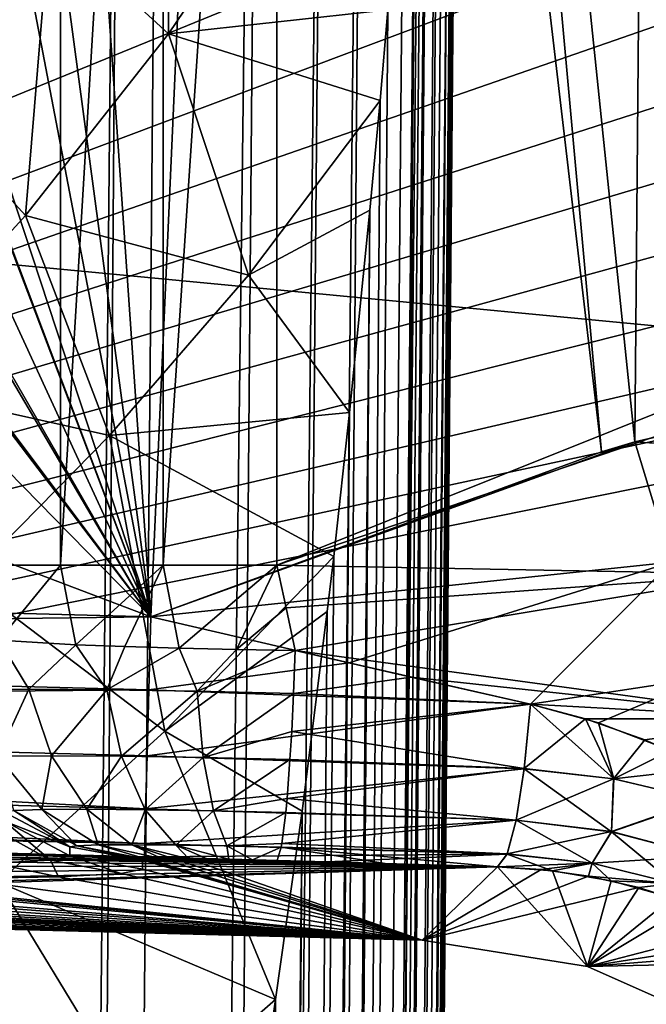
# Model space of a CAD drawing. Header units: metres. Extents: x -90 to 90, y -173 to 74.
# Tile 365 of 564: x 15.69 to 19.61, y -11.78 to -5.63. Entities that reach past the tile are written whole.
import ezdxf

# ---------------------------------------------------------------- set-up
doc = ezdxf.new("R2010")
doc.units = ezdxf.units.M
doc.layers.add('solid_509418', color=7, linetype='CONTINUOUS')
doc.layers.add('solid_509418_01', color=7, linetype='CONTINUOUS')

msp = doc.modelspace()

# ---------------------------------------------------------------- linework, layer by layer
at = {"layer": 'solid_509418'}
for points in [[(71.5, -12.5, 22.5), (71.5, 1.184448, 22.5), (-71.5, 1.184448, 22.5)], [(-0.000087, -12.5, 22.5), (71.5, -12.5, 22.5), (-71.5, 1.184448, 22.5)]]:
    msp.add_3dface(points, dxfattribs=at)
at = {"layer": 'solid_509418_01'}
for points in [[(12.428557, 11.991915, -19.6), (12.428557, 3.074496, -19.6), (16.511808, -9.356192, -19.6)], [(13.774756, 11.094289, -19.6), (12.428557, 11.991915, -19.6), (16.511808, -9.356192, -19.6)], [(15.147218, 10.295777, -19.6), (13.774756, 11.094289, -19.6), (16.511808, -9.356192, -19.6)], [(17.319399, 8.772832, -19.6), (15.147218, 10.295777, -19.6), (16.511808, -9.356192, -19.6)], [(21.319517, 9.7488, -22.5), (22.853037, 8.870615, -22.5), (0, -12.5, -22.5)], [(8.635534, -2.635534, -22.5), (21.319517, 9.7488, -22.5), (0, -12.5, -22.5)], [(22.853037, 8.870615, -22.5), (24.475351, 8.078696, -22.5), (0, -12.5, -22.5)], [(19.32593, -8.325203, -19.6), (17.319399, 8.772832, -19.6), (16.511808, -9.356192, -19.6)], [(19.32593, -8.325203, -19.6), (17.801229, 8.48427, -19.6), (17.319399, 8.772832, -19.6)], [(19.533642, -8.263, -19.6), (19.670225, 7.507841, -19.6), (17.801229, 8.48427, -19.6)], [(19.32593, -8.325203, -19.6), (19.533642, -8.263, -19.6), (17.801229, 8.48427, -19.6)], [(24.475351, 8.078696, -22.5), (26.171177, 7.393698, -22.5), (0, -12.5, -22.5)], [(19.533642, -8.263, -19.6), (22.396454, -7.601209, -19.6), (19.670225, 7.507841, -19.6)], [(26.171177, 7.393698, -22.5), (27.885481, 6.842052, -22.5), (0, -12.5, -22.5)], [(27.885481, 6.842052, -22.5), (29.599085, 6.426437, -22.5), (0, -12.5, -22.5)], [(29.599085, 6.426437, -22.5), (33.3522, 5.539894, -22.5), (0, -12.5, -22.5)], [(15.310402, 5.874205, -55.954029), (16.372875, 5.863698, -54.797184), (14.743927, -163.060379, -55.154385)], [(16.372875, 5.863698, -54.797184), (15.108577, -163.065353, -54.683773), (14.743927, -163.060379, -55.154385)], [(16.372875, 5.863698, -54.797184), (16.632189, 5.861065, -54.450817), (15.108577, -163.065353, -54.683773)], [(16.632189, 5.861065, -54.450817), (17.241098, 5.854723, -53.488232), (15.108577, -163.065353, -54.683773)], [(17.241098, 5.854723, -53.488232), (15.842864, -163.072327, -53.513393), (15.108577, -163.065353, -54.683773)], [(17.241098, 5.854723, -53.488232), (17.654461, 5.850226, -52.65501), (15.842864, -163.072327, -53.513393)], [(17.654461, 5.850226, -52.65501), (16.158733, -163.076126, -52.868156), (15.842864, -163.072327, -53.513393)], [(17.654461, 5.850226, -52.65501), (17.893648, 5.847503, -52.059464), (16.158733, -163.076126, -52.868156)], [(17.893648, 5.847503, -52.059464), (16.531191, -163.081726, -51.900558), (16.158733, -163.076126, -52.868156)], [(17.893648, 5.847503, -52.059464), (18.285818, 5.842616, -50.687416), (16.531191, -163.081726, -51.900558)], [(18.285818, 5.842616, -50.687416), (16.807076, -163.083542, -50.873444), (16.531191, -163.081726, -51.900558)], [(18.285818, 5.842616, -50.687416), (18.314426, 5.842216, -50.546135), (16.807076, -163.083542, -50.873444)], [(18.314426, 5.842216, -50.546135), (16.906757, -163.086304, -50.330494), (16.807076, -163.083542, -50.873444)], [(18.314426, 5.842216, -50.546135), (18.493048, 5.838991, -48.985577), (16.906757, -163.086304, -50.330494)], [(18.493048, 5.838991, -48.985577), (18.499296, 5.838559, -48.632053), (16.906757, -163.086304, -50.330494)], [(18.499296, 5.838559, -48.632053), (17.762625, -78.575546, -48.718208), (16.906757, -163.086304, -50.330494)], [(17.025103, -163.087265, -40.650002), (17.762625, -78.575546, -48.718208), (18.499296, 5.838559, -48.632053)], [(17.025103, -163.087265, -40.650002), (18.499296, 5.838559, -48.632053), (18.499296, 5.838559, -40.650002)], [(18.482216, 4.496449, -40.52322), (17.025103, -163.087265, -40.650002), (18.499296, 5.838559, -40.650002)], [(33.3522, 5.539894, -22.5), (35.579758, 5.059841, -22.5), (0, -12.5, -22.5)], [(35.579758, 5.059841, -22.5), (38.091183, 4.577314, -22.5), (0, -12.5, -22.5)], [(38.091183, 4.577314, -22.5), (40.734089, 4.140082, -22.5), (0, -12.5, -22.5)], [(18.482216, 4.496449, -40.52322), (18.455626, 3.206256, -40.40168), (17.025103, -163.087265, -40.650002)], [(40.734089, 4.140082, -22.5), (43.345043, 3.786328, -22.5), (0, -12.5, -22.5)], [(43.345043, 3.786328, -22.5), (46.036282, 3.504218, -22.5), (0, -12.5, -22.5)], [(46.036282, 3.504218, -22.5), (49.009804, 3.276938, -22.5), (0, -12.5, -22.5)], [(49.009804, 3.276938, -22.5), (52.36042, 3.09214, -22.5), (0, -12.5, -22.5)], [(18.455626, 3.206256, -40.40168), (18.444931, 2.790838, -40.36272), (17.025103, -163.087265, -40.650002)], [(52.36042, 3.09214, -22.5), (56.176395, 2.9224, -22.5), (0, -12.5, -22.5)], [(12.428557, 3.074496, -19.6), (12.297365, 1.828835, -19.6), (16.511808, -9.356192, -19.6)], [(56.176395, 2.9224, -22.5), (60.33778, 2.724475, -22.5), (0, -12.5, -22.5)], [(18.444931, 2.790838, -40.36272), (18.419622, 1.93673, -40.282879), (17.025103, -163.087265, -40.650002)], [(60.33778, 2.724475, -22.5), (64.445702, 2.484503, -22.5), (0, -12.5, -22.5)], [(64.445702, 2.484503, -22.5), (68.181206, 2.221469, -22.5), (0, -12.5, -22.5)], [(68.181206, 2.221469, -22.5), (71.5, 1.946575, -22.5), (0, -12.5, -22.5)], [(71.5, 1.946575, -22.5), (71.5, -12.5, -22.5), (0, -12.5, -22.5)], [(18.419622, 1.93673, -40.282879), (16.952126, -163.086624, -40.18782), (17.025103, -163.087265, -40.650002)], [(18.419622, 1.93673, -40.282879), (18.373222, 0.655576, -40.164223), (16.952126, -163.086624, -40.18782)], [(12.288553, 1.786039, -19.6), (11.911226, 0.637542, -19.6), (16.511808, -9.356192, -19.6)], [(12.297365, 1.828835, -19.6), (12.288553, 1.786039, -19.6), (16.511808, -9.356192, -19.6)], [(15.439266, -9.032475, 18.651913), (15.43926, 1.6, 18.651907), (15.948094, 1.6, 19.16074)], [(15.948101, -9.032475, 19.160744), (15.439266, -9.032475, 18.651913), (15.948094, 1.6, 19.16074)], [(15.948101, -9.032475, 19.160744), (15.948094, 1.6, 19.16074), (16.58926, 1.6, 19.487431)], [(16.589266, -9.032475, 19.487432), (15.948101, -9.032475, 19.160744), (16.58926, 1.6, 19.487431)], [(16.589266, -9.032475, 19.487432), (16.58926, 1.6, 19.487431), (17.299999, 1.6, 19.6)], [(16.589266, -9.032475, 19.487432), (17.299999, 1.6, 19.6), (17.299999, -9.032475, 19.6)], [(43.818062, 1.6, 19.6), (17.299999, -9.032475, 19.6), (17.299999, 1.6, 19.6)], [(43.818062, 1.6, 19.6), (19.753614, -8.199435, 19.6), (17.299999, -9.032475, 19.6)], [(11.911226, 0.637542, -19.6), (11.342339, -0.36801, -19.6), (16.511808, -9.356192, -19.6)], [(18.373222, 0.655576, -40.164223), (18.334635, -0.239975, -40.082218), (16.952126, -163.086624, -40.18782)], [(18.334635, -0.239975, -40.082218), (18.315598, -0.642867, -40.045658), (16.952126, -163.086624, -40.18782)], [(11.342339, -0.36801, -19.6), (11.285748, -0.446232, -19.6), (16.511808, -9.356192, -19.6)], [(11.285748, -0.446232, -19.6), (10.500228, -1.331617, -19.6), (16.511808, -9.356192, -19.6)], [(18.315598, -0.642867, -40.045658), (18.248158, -1.919632, -39.931229), (16.952126, -163.086624, -40.18782)], [(10.500228, -1.331617, -19.6), (10.445455, -1.381161, -19.6), (16.511808, -9.356192, -19.6)], [(10.445455, -1.381161, -19.6), (9.429585, -2.119876, -19.6), (16.511808, -9.356192, -19.6)], [(18.248158, -1.919632, -39.931229), (18.17218, -3.157197, -39.822956), (16.952126, -163.086624, -40.18782)], [(9.429585, -2.119876, -19.6), (4.685715, -4.858751, -19.6), (16.511808, -9.356192, -19.6)], [(18.17218, -3.157197, -39.822956), (18.167789, -3.223787, -39.817219), (16.952126, -163.086624, -40.18782)], [(18.167789, -3.223787, -39.817219), (16.739193, -163.084778, -39.769085), (16.952126, -163.086624, -40.18782)], [(18.167789, -3.223787, -39.817219), (18.088278, -4.353554, -39.721313), (16.739193, -163.084778, -39.769085)], [(16.6236, -5.713933, -37.987953), (16.622627, -3.896984, -37.1926), (15.879298, -5.031512, -36.380569)], [(16.6236, -5.713933, -37.987953), (17.439753, -4.501776, -38.854168), (16.622627, -3.896984, -37.1926)], [(18.088278, -4.353554, -39.721313), (17.992371, -5.564013, -39.622272), (16.739193, -163.084778, -39.769085)], [(16.6236, -5.713933, -37.987953), (17.992371, -5.564013, -39.622272), (17.439753, -4.501776, -38.854168)], [(4.685715, -4.858751, -19.6), (4.685715, -9.046515, -19.6), (16.511808, -9.356192, -19.6)], [(15.055833, -6.111782, -35.681309), (15.879298, -5.031512, -36.380569), (15.056037, -5.106618, -34.213615)], [(15.730305, -6.849216, -37.245811), (15.879298, -5.031512, -36.380569), (15.055833, -6.111782, -35.681309)], [(15.730305, -6.849216, -37.245811), (16.6236, -5.713933, -37.987953), (15.879298, -5.031512, -36.380569)], [(16.6236, -5.713933, -37.987953), (17.943262, -6.131329, -39.577263), (17.992371, -5.564013, -39.622272)], [(17.992371, -5.564013, -39.622272), (17.943262, -6.131329, -39.577263), (16.739193, -163.084778, -39.769085)], [(17.123034, -7.221421, -38.864231), (16.6236, -5.713933, -37.987953), (15.730305, -6.849216, -37.245811)], [(17.123034, -7.221421, -38.864231), (17.943262, -6.131329, -39.577263), (16.6236, -5.713933, -37.987953)], [(14.778752, -7.893807, -36.661972), (15.730305, -6.849216, -37.245811), (15.055833, -6.111782, -35.681309)], [(17.943262, -6.131329, -39.577263), (17.880413, -6.816848, -39.52449), (16.739193, -163.084778, -39.769085)], [(17.123034, -7.221421, -38.864231), (17.880413, -6.816848, -39.52449), (17.943262, -6.131329, -39.577263)], [(17.880413, -6.816848, -39.52449), (16.407185, -163.081879, -39.436752), (16.739193, -163.084778, -39.769085)], [(17.880413, -6.816848, -39.52449), (17.753563, -8.080314, -39.432198), (16.407185, -163.081879, -39.436752)], [(17.123034, -7.221421, -38.864231), (17.753563, -8.080314, -39.432198), (17.880413, -6.816848, -39.52449)], [(16.255051, -8.222569, -38.264973), (15.730305, -6.849216, -37.245811), (14.778752, -7.893807, -36.661972)], [(16.255051, -8.222569, -38.264973), (17.123034, -7.221421, -38.864231), (15.730305, -6.849216, -37.245811)], [(16.255051, -8.222569, -38.264973), (17.753563, -8.080314, -39.432198), (17.123034, -7.221421, -38.864231)], [(19.533642, -8.263, -19.6), (22.688911, -7.553468, -19.6), (22.396454, -7.601209, -19.6)], [(22.856794, -8.492439, -19.484921), (22.688911, -7.553468, -19.6), (19.533642, -8.263, -19.6)], [(15.361606, -9.13192, -37.804329), (16.255051, -8.222569, -38.264973), (14.778752, -7.893807, -36.661972)], [(16.255051, -8.222569, -38.264973), (17.654057, -8.979329, -39.371258), (17.753563, -8.080314, -39.432198)], [(17.753563, -8.080314, -39.432198), (17.654057, -8.979329, -39.371258), (16.407185, -163.081879, -39.436752)], [(16.6, -10.069415, -38.825958), (16.255051, -8.222569, -38.264973), (15.361606, -9.13192, -37.804329)], [(16.6, -10.069415, -38.825958), (17.654057, -8.979329, -39.371258), (16.255051, -8.222569, -38.264973)], [(20.2971, -9.089062, 19.472288), (17.299999, -9.032475, 19.6), (19.753614, -8.199435, 19.6)], [(19.32593, -8.325203, -19.6), (16.511808, -9.356192, -19.6), (19.533642, -8.263, -19.6)], [(19.762487, -9.014187, -19.522276), (19.533642, -8.263, -19.6), (16.511808, -9.356192, -19.6)], [(22.856794, -8.492439, -19.484921), (19.533642, -8.263, -19.6), (19.762487, -9.014187, -19.522276)], [(17.654057, -8.979329, -39.371258), (17.613789, -9.32199, -39.349133), (16.407185, -163.081879, -39.436752)], [(16.6, -10.069415, -38.825958), (17.613789, -9.32199, -39.349133), (17.654057, -8.979329, -39.371258)], [(15.563766, -9.501743, 18.776573), (15.439266, -9.032475, 18.651913), (15.948101, -9.032475, 19.160744)], [(16.044844, -9.53012, 19.195326), (15.563766, -9.501743, 18.776573), (15.948101, -9.032475, 19.160744)], [(16.044844, -9.53012, 19.195326), (15.948101, -9.032475, 19.160744), (16.589266, -9.032475, 19.487432)], [(16.350187, -9.542229, 19.362535), (16.044844, -9.53012, 19.195326), (16.589266, -9.032475, 19.487432)], [(16.690325, -9.55246, 19.48522), (16.350187, -9.542229, 19.362535), (16.589266, -9.032475, 19.487432)], [(17.750067, -9.643653, -19.532301), (19.762487, -9.014187, -19.522276), (16.511808, -9.356192, -19.6)], [(16.690325, -9.55246, 19.48522), (16.589266, -9.032475, 19.487432), (17.299999, -9.032475, 19.6)], [(17.047554, -9.560451, 19.553135), (16.690325, -9.55246, 19.48522), (17.299999, -9.032475, 19.6)], [(17.047554, -9.560451, 19.553135), (17.299999, -9.032475, 19.6), (17.357235, -9.30069, 19.590843)], [(17.357235, -9.30069, 19.590843), (17.299999, -9.032475, 19.6), (20.2971, -9.089062, 19.472288)], [(17.750067, -9.643653, -19.532301), (18.882219, -9.900984, -19.360914), (19.762487, -9.014187, -19.522276)], [(18.882219, -9.900984, -19.360914), (19.975227, -9.736129, -19.292778), (19.762487, -9.014187, -19.522276)], [(4.673777, -9.502408, -19.528992), (16.511808, -9.356192, -19.6), (4.685715, -9.046515, -19.6)], [(17.41423, -9.566071, 19.563623), (17.357235, -9.30069, 19.590843), (20.2971, -9.089062, 19.472288)], [(17.41423, -9.566071, 19.563623), (20.2971, -9.089062, 19.472288), (20.543734, -9.992935, 19.098274)], [(15.562539, -11.013966, -38.479465), (16.6, -10.069415, -38.825958), (15.361606, -9.13192, -37.804329)], [(17.613789, -9.32199, -39.349133), (17.456699, -10.569541, -39.275501), (16.407185, -163.081879, -39.436752)], [(16.6, -10.069415, -38.825958), (17.456699, -10.569541, -39.275501), (17.613789, -9.32199, -39.349133)], [(17.047554, -9.560451, 19.553135), (17.357235, -9.30069, 19.590843), (17.41423, -9.566071, 19.563623)], [(4.673777, -9.502408, -19.528992), (16.49987, -9.812085, -19.528992), (16.511808, -9.356192, -19.6)], [(16.49987, -9.812085, -19.528992), (17.750067, -9.643653, -19.532301), (16.511808, -9.356192, -19.6)], [(4.673777, -9.502408, -19.528992), (4.662959, -9.915517, -19.322424), (16.49987, -9.812085, -19.528992)], [(15.380609, -9.810542, 18.418489), (15.563766, -9.501743, 18.776573), (15.752097, -9.80795, 18.888798)], [(15.752097, -9.80795, 18.888798), (15.563766, -9.501743, 18.776573), (16.044844, -9.53012, 19.195326)], [(15.752097, -9.80795, 18.888798), (16.044844, -9.53012, 19.195326), (16.238039, -9.811383, 19.243498)], [(16.238039, -9.811383, 19.243498), (16.044844, -9.53012, 19.195326), (16.350187, -9.542229, 19.362535)], [(16.238039, -9.811383, 19.243498), (16.350187, -9.542229, 19.362535), (16.690325, -9.55246, 19.48522)], [(16.238039, -9.811383, 19.243498), (16.690325, -9.55246, 19.48522), (16.802801, -9.820649, 19.454351)], [(16.802801, -9.820649, 19.454351), (16.690325, -9.55246, 19.48522), (17.047554, -9.560451, 19.553135)], [(16.802801, -9.820649, 19.454351), (17.047554, -9.560451, 19.553135), (17.41423, -9.566071, 19.563623)], [(16.802801, -9.820649, 19.454351), (17.41423, -9.566071, 19.563623), (17.403648, -9.835067, 19.504629)], [(17.403648, -9.835067, 19.504629), (17.41423, -9.566071, 19.563623), (18.138683, -9.732649, 19.484688)], [(18.138683, -9.732649, 19.484688), (17.41423, -9.566071, 19.563623), (20.543734, -9.992935, 19.098274)], [(16.49987, -9.812085, -19.528992), (18.882219, -9.900984, -19.360914), (17.750067, -9.643653, -19.532301)], [(17.403648, -9.835067, 19.504629), (18.138683, -9.732649, 19.484688), (18.882214, -9.900986, 19.36091)], [(18.882214, -9.900986, 19.36091), (18.138683, -9.732649, 19.484688), (20.543734, -9.992935, 19.098274)], [(18.882219, -9.900984, -19.360914), (19.306957, -10.018286, -19.262388), (19.975227, -9.736129, -19.292778)], [(19.306957, -10.018286, -19.262388), (19.756689, -10.191292, -19.114655), (19.975227, -9.736129, -19.292778)], [(4.662959, -9.915517, -19.322424), (16.489061, -10.224816, -19.322691), (16.49987, -9.812085, -19.528992)], [(15.380609, -9.810542, 18.418489), (15.752097, -9.80795, 18.888798), (15.556664, -10.225944, 18.319017)], [(15.752097, -9.80795, 18.888798), (15.891833, -10.223605, 18.743353), (15.556664, -10.225944, 18.319017)], [(15.752097, -9.80795, 18.888798), (16.238039, -9.811383, 19.243498), (15.891833, -10.223605, 18.743353)], [(16.238039, -9.811383, 19.243498), (16.33012, -10.226702, 19.063272), (15.891833, -10.223605, 18.743353)], [(16.238039, -9.811383, 19.243498), (16.802801, -9.820649, 19.454351), (16.33012, -10.226702, 19.063272)], [(16.802801, -9.820649, 19.454351), (16.839405, -10.235057, 19.253416), (16.33012, -10.226702, 19.063272)], [(16.489061, -10.224816, -19.322691), (18.882219, -9.900984, -19.360914), (16.49987, -9.812085, -19.528992)], [(16.802801, -9.820649, 19.454351), (17.403648, -9.835067, 19.504629), (16.839405, -10.235057, 19.253416)], [(16.839405, -10.235057, 19.253416), (17.403648, -9.835067, 19.504629), (17.391859, -10.071677, 19.406431)], [(17.391859, -10.071677, 19.406431), (17.403648, -9.835067, 19.504629), (18.882214, -9.900986, 19.36091)], [(16.489061, -10.224816, -19.322691), (18.843792, -10.304934, -19.153412), (18.882219, -9.900984, -19.360914)], [(17.391859, -10.071677, 19.406431), (18.882214, -9.900986, 19.36091), (18.843876, -10.304196, 19.153942)], [(19.403095, -10.36867, -19.048376), (18.882219, -9.900984, -19.360914), (18.843792, -10.304934, -19.153412)], [(18.843876, -10.304196, 19.153942), (18.882214, -9.900986, 19.36091), (19.226828, -9.992761, 19.28363)], [(19.226828, -9.992761, 19.28363), (18.882214, -9.900986, 19.36091), (20.543734, -9.992935, 19.098274)], [(19.403095, -10.36867, -19.048376), (19.306957, -10.018286, -19.262388), (18.882219, -9.900984, -19.360914)], [(4.662959, -9.915517, -19.322424), (4.6543, -10.246187, -18.999889), (16.480408, -10.555308, -19.000631)], [(4.662959, -9.915517, -19.322424), (16.480408, -10.555308, -19.000631), (16.489061, -10.224816, -19.322691)], [(18.843876, -10.304196, 19.153942), (19.226828, -9.992761, 19.28363), (19.40102, -10.36755, 19.049438)], [(19.596163, -10.12363, 19.173513), (19.226828, -9.992761, 19.28363), (20.543734, -9.992935, 19.098274)], [(19.40102, -10.36755, 19.049438), (19.226828, -9.992761, 19.28363), (19.596163, -10.12363, 19.173513)], [(19.403095, -10.36867, -19.048376), (19.756689, -10.191292, -19.114655), (19.306957, -10.018286, -19.262388)], [(19.990797, -10.30195, 19.014204), (19.596163, -10.12363, 19.173513), (20.543734, -9.992935, 19.098274)], [(15.562539, -11.013966, -38.479465), (17.2904, -11.747025, -39.217407), (16.6, -10.069415, -38.825958)], [(16.6, -10.069415, -38.825958), (17.2904, -11.747025, -39.217407), (17.456699, -10.569541, -39.275501)], [(16.839405, -10.235057, 19.253416), (17.391859, -10.071677, 19.406431), (17.38122, -10.248057, 19.298756)], [(17.38122, -10.248057, 19.298756), (17.391859, -10.071677, 19.406431), (18.843876, -10.304196, 19.153942)], [(19.40102, -10.36755, 19.049438), (19.596163, -10.12363, 19.173513), (19.990797, -10.30195, 19.014204)], [(19.961128, -10.502161, -18.880489), (19.756689, -10.191292, -19.114655), (19.403095, -10.36867, -19.048376)], [(4.6543, -10.246187, -18.999889), (4.648622, -10.463051, -18.591988), (16.474726, -10.772271, -18.5933)], [(4.6543, -10.246187, -18.999889), (16.474726, -10.772271, -18.5933), (16.480408, -10.555308, -19.000631)], [(15.556664, -10.225944, 18.319017), (15.891833, -10.223605, 18.743353), (15.832947, -10.560115, 18.159504)], [(15.556664, -10.225944, 18.319017), (15.832947, -10.560115, 18.159504), (15.658169, -10.566395, 17.74507)], [(15.891833, -10.223605, 18.743353), (16.112736, -10.558163, 18.513742), (15.832947, -10.560115, 18.159504)], [(15.891833, -10.223605, 18.743353), (16.33012, -10.226702, 19.063272), (16.112736, -10.558163, 18.513742)], [(16.33012, -10.226702, 19.063272), (16.478357, -10.560746, 18.780628), (16.112736, -10.558163, 18.513742)], [(16.33012, -10.226702, 19.063272), (16.839405, -10.235057, 19.253416), (16.478357, -10.560746, 18.780628)], [(16.839405, -10.235057, 19.253416), (16.903055, -10.567714, 18.939192), (16.478357, -10.560746, 18.780628)], [(16.480408, -10.555308, -19.000631), (18.843792, -10.304934, -19.153412), (16.489061, -10.224816, -19.322691)], [(16.839405, -10.235057, 19.253416), (17.38122, -10.248057, 19.298756), (16.903055, -10.567714, 18.939192)], [(16.903055, -10.567714, 18.939192), (17.38122, -10.248057, 19.298756), (17.36298, -10.490754, 19.083364)], [(17.36298, -10.490754, 19.083364), (17.38122, -10.248057, 19.298756), (18.843876, -10.304196, 19.153942)], [(16.480408, -10.555308, -19.000631), (18.793547, -10.627261, -18.834503), (18.843792, -10.304934, -19.153412)], [(17.36298, -10.490754, 19.083364), (18.843876, -10.304196, 19.153942), (18.79365, -10.62672, 18.835232)], [(18.843792, -10.304934, -19.153412), (18.793547, -10.627261, -18.834503), (19.387461, -10.698163, -18.710133)], [(18.843876, -10.304196, 19.153942), (19.40102, -10.36755, 19.049438), (18.79365, -10.62672, 18.835232)], [(19.403095, -10.36867, -19.048376), (18.843792, -10.304934, -19.153412), (19.387461, -10.698163, -18.710133)], [(19.40102, -10.36755, 19.049438), (19.990797, -10.30195, 19.014204), (19.956972, -10.500118, 18.882675)], [(19.40102, -10.36755, 19.049438), (19.387747, -10.697657, 18.710836), (18.79365, -10.62672, 18.835232)], [(19.961128, -10.502161, -18.880489), (19.403095, -10.36867, -19.048376), (19.387461, -10.698163, -18.710133)], [(19.40102, -10.36755, 19.049438), (19.956972, -10.500118, 18.882675), (19.387747, -10.697657, 18.710836)], [(4.648622, -10.463051, -18.591988), (4.646463, -10.545487, -18.139265), (16.474726, -10.772271, -18.5933)], [(16.903055, -10.567714, 18.939192), (17.36298, -10.490754, 19.083364), (17.354856, -10.578554, 18.977001)], [(17.354856, -10.578554, 18.977001), (17.36298, -10.490754, 19.083364), (18.79365, -10.62672, 18.835232)], [(19.961128, -10.502161, -18.880489), (19.387461, -10.698163, -18.710133), (19.968294, -10.852203, -18.498856)], [(19.956972, -10.500118, 18.882675), (19.968742, -10.851757, 18.499516), (19.387747, -10.697657, 18.710836)], [(18.677124, -10.916807, -17.989838), (3.175049, -10.538873, -16.920858), (3.146977, -10.544486, -16.678532)], [(8.960748, -10.725207, -15.59119), (18.677124, -10.916807, -17.989838), (3.146977, -10.544486, -16.678532)], [(18.677124, -10.916807, -17.989838), (3.231285, -10.534635, -17.138891), (3.175049, -10.538873, -16.920858)], [(18.677124, -10.916807, -17.989838), (3.31573, -10.531782, -17.332188), (3.231285, -10.534635, -17.138891)], [(18.677124, -10.916807, -17.989838), (3.426483, -10.529954, -17.512684), (3.31573, -10.531782, -17.332188)], [(18.677124, -10.916807, -17.989838), (3.565741, -10.529232, -17.679478), (3.426483, -10.529954, -17.512684)], [(18.677124, -10.916807, -17.989838), (3.740501, -10.529757, -17.834139), (3.565741, -10.529232, -17.679478)], [(18.677124, -10.916807, -17.989838), (3.9411, -10.531639, -17.962793), (3.740501, -10.529757, -17.834139)], [(18.677124, -10.916807, -17.989838), (4.164111, -10.534945, -18.05957), (3.9411, -10.531639, -17.962793)], [(17.612057, -10.886107, -18.097116), (4.399084, -10.539559, -18.118292), (4.164111, -10.534945, -18.05957)], [(18.677124, -10.916807, -17.989838), (17.612057, -10.886107, -18.097116), (4.164111, -10.534945, -18.05957)], [(16.472555, -10.855165, -18.139265), (4.646463, -10.545487, -18.139265), (4.399084, -10.539559, -18.118292)], [(17.612057, -10.886107, -18.097116), (16.472555, -10.855165, -18.139265), (4.399084, -10.539559, -18.118292)], [(16.474726, -10.772271, -18.5933), (4.646463, -10.545487, -18.139265), (16.472555, -10.855165, -18.139265)], [(15.658169, -10.566395, 17.74507), (16.00671, -10.793723, 17.306496), (15.599006, -10.576483, 17.300806)], [(15.599006, -10.576483, 17.300806), (16.00671, -10.793723, 17.306496), (15.599359, -10.632643, 15.167019)], [(15.658169, -10.566395, 17.74507), (15.832947, -10.560115, 18.159504), (16.051432, -10.786093, 17.642471)], [(15.658169, -10.566395, 17.74507), (16.051432, -10.786093, 17.642471), (16.00671, -10.793723, 17.306496)], [(15.832947, -10.560115, 18.159504), (16.112736, -10.558163, 18.513742), (16.183249, -10.781356, 17.955082)], [(15.832947, -10.560115, 18.159504), (16.183249, -10.781356, 17.955082), (16.051432, -10.786093, 17.642471)], [(17.456699, -10.569541, -39.275501), (15.988667, -163.078217, -39.223415), (16.407185, -163.081879, -39.436752)], [(17.456699, -10.569541, -39.275501), (17.2904, -11.747025, -39.217407), (15.988667, -163.078217, -39.223415)], [(16.112736, -10.558163, 18.513742), (16.393852, -10.779885, 18.221746), (16.183249, -10.781356, 17.955082)], [(16.112736, -10.558163, 18.513742), (16.478357, -10.560746, 18.780628), (16.393852, -10.779885, 18.221746)], [(16.478357, -10.560746, 18.780628), (16.668692, -10.781827, 18.422377), (16.393852, -10.779885, 18.221746)], [(16.474726, -10.772271, -18.5933), (18.793547, -10.627261, -18.834503), (16.480408, -10.555308, -19.000631)], [(16.478357, -10.560746, 18.780628), (16.903055, -10.567714, 18.939192), (16.668692, -10.781827, 18.422377)], [(16.903055, -10.567714, 18.939192), (16.987711, -10.787061, 18.541487), (16.668692, -10.781827, 18.422377)], [(16.903055, -10.567714, 18.939192), (17.354856, -10.578554, 18.977001), (16.987711, -10.787061, 18.541487)], [(16.987711, -10.787061, 18.541487), (17.354856, -10.578554, 18.977001), (17.3312, -10.770999, 18.634724)], [(17.3312, -10.770999, 18.634724), (17.354856, -10.578554, 18.977001), (18.79365, -10.62672, 18.835232)], [(15.886492, -10.875786, 14.071365), (15.490086, -10.658059, 14.155605), (15.599359, -10.632643, 15.167019)], [(15.886492, -10.875786, 14.071365), (15.599359, -10.632643, 15.167019), (16.006695, -10.849612, 15.172702)], [(16.00671, -10.793723, 17.306496), (16.006695, -10.849612, 15.172702), (15.599359, -10.632643, 15.167019)], [(16.474726, -10.772271, -18.5933), (18.736162, -10.837718, -18.433832), (18.793547, -10.627261, -18.834503)], [(17.3312, -10.770999, 18.634724), (18.79365, -10.62672, 18.835232), (18.736277, -10.837423, 18.43469)], [(18.736162, -10.837718, -18.433832), (19.268135, -10.895586, -18.316549), (18.793547, -10.627261, -18.834503)], [(18.79365, -10.62672, 18.835232), (19.387747, -10.697657, 18.710836), (18.736277, -10.837423, 18.43469)], [(19.268135, -10.895586, -18.316549), (19.387461, -10.698163, -18.710133), (18.793547, -10.627261, -18.834503)], [(15.52775, -10.894213, 13.021635), (15.490086, -10.658059, 14.155605), (15.886492, -10.875786, 14.071365)], [(19.387747, -10.697657, 18.710836), (19.268406, -10.895326, 18.317383), (18.736277, -10.837423, 18.43469)], [(19.268135, -10.895586, -18.316549), (19.776344, -11.02141, -18.121168), (19.387461, -10.698163, -18.710133)], [(19.387747, -10.697657, 18.710836), (19.968742, -10.851757, 18.499516), (19.268406, -10.895326, 18.317383)], [(19.776344, -11.02141, -18.121168), (19.968294, -10.852203, -18.498856), (19.387461, -10.698163, -18.710133)], [(8.960748, -10.725207, -15.59119), (10.316717, -10.765025, -15.42665), (18.677124, -10.916807, -17.989838)], [(10.316717, -10.765025, -15.42665), (11.59141, -10.811232, -14.93693), (18.677124, -10.916807, -17.989838)], [(11.59141, -10.811232, -14.93693), (12.707608, -10.861014, -14.152292), (18.677124, -10.916807, -17.989838)], [(16.00671, -10.793723, 17.306496), (16.460749, -10.876613, 17.308668), (16.006695, -10.849612, 15.172702)], [(16.051432, -10.786093, 17.642471), (16.460749, -10.876613, 17.308668), (16.00671, -10.793723, 17.306496)], [(16.051432, -10.786093, 17.642471), (16.183249, -10.781356, 17.955082), (16.495092, -10.871297, 17.545927)], [(16.051432, -10.786093, 17.642471), (16.495092, -10.871297, 17.545927), (16.470743, -10.873597, 17.433773)], [(16.051432, -10.786093, 17.642471), (16.470743, -10.873597, 17.433773), (16.460749, -10.876613, 17.308668)], [(16.183249, -10.781356, 17.955082), (16.393852, -10.779885, 18.221746), (16.585831, -10.868447, 17.745417)], [(16.183249, -10.781356, 17.955082), (16.585831, -10.868447, 17.745417), (16.495092, -10.871297, 17.545927)], [(16.393852, -10.779885, 18.221746), (16.749323, -10.867844, 17.931911), (16.656874, -10.867798, 17.841236)], [(16.393852, -10.779885, 18.221746), (16.668692, -10.781827, 18.422377), (16.749323, -10.867844, 17.931911)], [(16.393852, -10.779885, 18.221746), (16.656874, -10.867798, 17.841236), (16.585831, -10.868447, 17.745417)], [(16.474726, -10.772271, -18.5933), (16.472555, -10.855165, -18.139265), (18.736162, -10.837718, -18.433832)], [(16.668692, -10.781827, 18.422377), (17.000576, -10.870695, 18.0742), (16.865229, -10.868748, 18.013254)], [(16.668692, -10.781827, 18.422377), (16.987711, -10.787061, 18.541487), (17.000576, -10.870695, 18.0742)], [(16.668692, -10.781827, 18.422377), (16.865229, -10.868748, 18.013254), (16.749323, -10.867844, 17.931911)], [(16.987711, -10.787061, 18.541487), (17.3312, -10.770999, 18.634724), (17.327057, -10.795203, 18.569891)], [(16.987711, -10.787061, 18.541487), (17.147062, -10.873604, 18.109604), (17.000576, -10.870695, 18.0742)], [(16.987711, -10.787061, 18.541487), (17.327057, -10.795203, 18.569891), (17.147062, -10.873604, 18.109604)], [(17.327057, -10.795203, 18.569891), (17.300484, -10.87744, 18.116507), (17.147062, -10.873604, 18.109604)], [(17.327057, -10.795203, 18.569891), (17.975018, -10.896396, 18.067194), (17.300484, -10.87744, 18.116507)], [(17.327057, -10.795203, 18.569891), (17.3312, -10.770999, 18.634724), (18.736277, -10.837423, 18.43469)], [(17.327057, -10.795203, 18.569891), (18.677122, -10.916807, 17.989836), (17.975018, -10.896396, 18.067194)], [(17.327057, -10.795203, 18.569891), (18.736277, -10.837423, 18.43469), (18.677122, -10.916807, 17.989836)], [(12.707608, -10.861014, -14.152292), (13.599245, -10.91141, -13.119748), (18.677124, -10.916807, -17.989838)], [(15.52775, -10.894213, 13.021635), (15.886492, -10.875786, 14.071365), (15.935895, -10.980174, 12.8305)], [(15.886492, -10.875786, 14.071365), (16.006695, -10.849612, 15.172702), (16.328306, -10.960477, 13.974711)], [(15.886492, -10.875786, 14.071365), (16.328306, -10.960477, 13.974711), (15.935895, -10.980174, 12.8305)], [(16.006695, -10.849612, 15.172702), (16.460749, -10.876613, 17.308668), (16.460749, -10.932508, 15.174873)], [(16.006695, -10.849612, 15.172702), (16.460749, -10.932508, 15.174873), (16.328306, -10.960477, 13.974711)], [(16.460749, -10.876613, 17.308668), (16.470743, -10.873597, 17.433773), (18.206043, -11.375713)], [(16.460749, -10.932508, 15.174873), (16.460749, -10.876613, 17.308668), (18.206043, -11.375713)], [(16.470743, -10.873597, 17.433773), (16.495092, -10.871297, 17.545927), (18.206043, -11.375713)], [(18.736162, -10.837718, -18.433832), (16.472555, -10.855165, -18.139265), (17.612057, -10.886107, -18.097116)], [(16.495092, -10.871297, 17.545927), (16.585831, -10.868447, 17.745417), (18.206043, -11.375713)], [(16.585831, -10.868447, 17.745417), (16.656874, -10.867798, 17.841236), (18.206043, -11.375713)], [(16.656874, -10.867798, 17.841236), (16.749323, -10.867844, 17.931911), (18.206043, -11.375713)], [(16.749323, -10.867844, 17.931911), (18.677122, -10.916807, 17.989836), (18.206043, -11.375713)], [(16.749323, -10.867844, 17.931911), (16.865229, -10.868748, 18.013254), (18.677122, -10.916807, 17.989836)], [(16.865229, -10.868748, 18.013254), (17.975018, -10.896396, 18.067194), (18.677122, -10.916807, 17.989836)], [(16.865229, -10.868748, 18.013254), (17.000576, -10.870695, 18.0742), (17.975018, -10.896396, 18.067194)], [(17.000576, -10.870695, 18.0742), (17.147062, -10.873604, 18.109604), (17.975018, -10.896396, 18.067194)], [(17.147062, -10.873604, 18.109604), (17.300484, -10.87744, 18.116507), (17.975018, -10.896396, 18.067194)], [(18.736162, -10.837718, -18.433832), (17.612057, -10.886107, -18.097116), (18.677124, -10.916807, -17.989838)], [(18.736277, -10.837423, 18.43469), (19.268406, -10.895326, 18.317383), (18.677122, -10.916807, 17.989836)], [(18.736162, -10.837718, -18.433832), (18.677124, -10.916807, -17.989838), (19.020193, -10.942604, -17.918545)], [(18.736162, -10.837718, -18.433832), (19.020193, -10.942604, -17.918545), (19.268135, -10.895586, -18.316549)], [(19.968742, -10.851757, 18.499516), (19.776762, -11.02121, 18.121956), (19.268406, -10.895326, 18.317383)], [(13.599245, -10.91141, -13.119748), (14.212885, -10.959398, -11.901217), (18.677124, -10.916807, -17.989838)], [(14.113183, -11.061768, -7.893547), (18.206043, -11.375713), (18.677124, -10.916807, -17.989838)], [(14.477539, -11.0369, -9.207143), (14.113183, -11.061768, -7.893547), (18.677124, -10.916807, -17.989838)], [(14.212885, -10.959398, -11.901217), (14.511539, -11.002078, -10.570453), (18.677124, -10.916807, -17.989838)], [(14.511539, -11.002078, -10.570453), (14.477539, -11.0369, -9.207143), (18.677124, -10.916807, -17.989838)], [(15.52775, -10.894213, 13.021635), (15.935895, -10.980174, 12.8305), (15.303134, -10.990615, 11.799389)], [(16.328306, -10.960477, 13.974711), (16.460749, -10.932508, 15.174873), (18.206043, -11.375713)], [(19.238586, -11.539398, -0.000016), (18.677124, -10.916807, -17.989838), (18.206043, -11.375713)], [(18.950014, -10.934813, 17.935663), (18.206043, -11.375713), (18.677122, -10.916807, 17.989836)], [(18.950014, -10.934813, 17.935663), (19.244099, -10.976323, 17.853184), (18.206043, -11.375713)], [(19.268406, -10.895326, 18.317383), (18.950014, -10.934813, 17.935663), (18.677122, -10.916807, 17.989836)], [(19.020193, -10.942604, -17.918545), (18.677124, -10.916807, -17.989838), (19.238586, -11.539398, -0.000016)], [(19.268406, -10.895326, 18.317383), (19.244099, -10.976323, 17.853184), (18.950014, -10.934813, 17.935663)], [(19.268135, -10.895586, -18.316549), (19.020193, -10.942604, -17.918545), (19.385029, -11.00465, -17.802073)], [(19.385029, -11.00465, -17.802073), (19.020193, -10.942604, -17.918545), (19.238586, -11.539398, -0.000016)], [(19.268406, -10.895326, 18.317383), (19.776762, -11.02121, 18.121956), (19.244099, -10.976323, 17.853184)], [(19.268135, -10.895586, -18.316549), (19.385029, -11.00465, -17.802073), (19.776344, -11.02141, -18.121168)], [(2.710234, -10.969941), (6.360476, -11.035318, 1.153192), (18.206043, -11.375713)], [(11.447959, -11.066666, -5.04224), (2.710234, -10.969941), (18.206043, -11.375713)], [(14.463579, -10.991283, 10.934574), (15.303134, -10.990615, 11.799389), (18.206043, -11.375713)], [(14.529999, -11.010688, 10.260226), (14.463579, -10.991283, 10.934574), (18.206043, -11.375713)], [(15.303134, -10.990615, 11.799389), (15.935895, -10.980174, 12.8305), (18.206043, -11.375713)], [(15.935895, -10.980174, 12.8305), (16.328306, -10.960477, 13.974711), (18.206043, -11.375713)], [(19.244099, -10.976323, 17.853184), (19.558632, -11.04742, 17.725351), (18.206043, -11.375713)], [(19.767237, -11.11092, -17.607975), (19.385029, -11.00465, -17.802073), (19.238586, -11.539398, -0.000016)], [(19.776762, -11.02121, 18.121956), (19.558632, -11.04742, 17.725351), (19.244099, -10.976323, 17.853184)], [(19.776344, -11.02141, -18.121168), (19.385029, -11.00465, -17.802073), (19.767237, -11.11092, -17.607975)], [(18.206043, -11.375713), (6.360476, -11.035318, 1.153192), (7.453372, -11.064628, 1.126839)], [(18.206043, -11.375713), (7.453372, -11.064628, 1.126839), (8.510374, -11.085028, 1.404712)], [(18.206043, -11.375713), (10.689507, -11.081014, 3.736331), (10.895079, -11.058426, 4.804131)], [(11.497632, -11.06731, 5.067292), (18.206043, -11.375713), (10.895079, -11.058426, 4.804131)], [(12.503173, -11.076427, -5.724495), (11.447959, -11.066666, -5.04224), (18.206043, -11.375713)], [(11.497632, -11.06731, 5.067292), (12.060944, -11.073423, 5.397042), (18.206043, -11.375713)], [(13.059896, -11.077231, 6.250295), (13.823617, -11.069747, 7.299472), (18.206043, -11.375713)], [(14.113183, -11.061768, -7.893547), (13.440148, -11.075209, -6.70763), (18.206043, -11.375713)], [(13.823617, -11.069747, 7.299472), (14.304857, -11.05275, 8.429426), (18.206043, -11.375713)], [(14.304857, -11.05275, 8.429426), (14.524377, -11.027317, 9.619783), (18.206043, -11.375713)], [(14.524377, -11.027317, 9.619783), (14.529999, -11.010688, 10.260226), (18.206043, -11.375713)], [(16.454859, -12.479805, -39.017921), (15.562539, -11.013966, -38.479465), (14.622656, -11.799083, -38.360859)], [(16.454859, -12.479805, -39.017921), (17.2904, -11.747025, -39.217407), (15.562539, -11.013966, -38.479465)], [(19.238586, -11.539398, -0.000016), (18.206043, -11.375713), (19.558632, -11.04742, 17.725351)], [(19.238586, -11.539398, -0.000016), (19.558632, -11.04742, 17.725351), (19.884123, -11.152655, 17.526541)], [(19.776762, -11.02121, 18.121956), (19.884123, -11.152655, 17.526541), (19.558632, -11.04742, 17.725351)], [(18.206043, -11.375713), (8.510374, -11.085028, 1.404712), (9.448529, -11.094924, 1.964749)], [(18.206043, -11.375713), (9.448529, -11.094924, 1.964749), (10.194351, -11.093549, 2.762808)], [(18.206043, -11.375713), (10.194351, -11.093549, 2.762808), (10.689507, -11.081014, 3.736331)], [(12.060944, -11.073423, 5.397042), (12.586431, -11.076775, 5.794431), (18.206043, -11.375713)], [(13.440148, -11.075209, -6.70763), (12.503173, -11.076427, -5.724495), (18.206043, -11.375713)], [(12.586431, -11.076775, 5.794431), (13.059896, -11.077231, 6.250295), (18.206043, -11.375713)], [(19.767237, -11.11092, -17.607975), (19.238586, -11.539398, -0.000016), (20.197989, -11.967889, -0.000007)], [(19.238586, -11.539398, -0.000016), (19.884123, -11.152655, 17.526541), (20.200314, -11.290234, 17.223059)], [(19.238586, -11.539398, -0.000016), (20.200314, -11.290234, 17.223059), (20.343666, -11.366408, 17.018862)], [(19.238586, -11.539398, -0.000016), (20.343666, -11.366408, 17.018862), (20.470692, -11.442961, 16.773237)], [(19.238586, -11.539398, -0.000016), (20.470692, -11.442961, 16.773237), (20.569235, -11.511001, 16.482527)], [(20.197989, -11.967889, -0.000007), (19.238586, -11.539398, -0.000016), (20.569235, -11.511001, 16.482527)], [(17.2904, -11.747025, -39.217407), (17.275391, -11.847698, -39.2131), (15.988667, -163.078217, -39.223415)], [(16.454859, -12.479805, -39.017921), (17.275391, -11.847698, -39.2131), (17.2904, -11.747025, -39.217407)]]:
    msp.add_3dface(points, dxfattribs=at)

doc.saveas('drawing.dxf')
